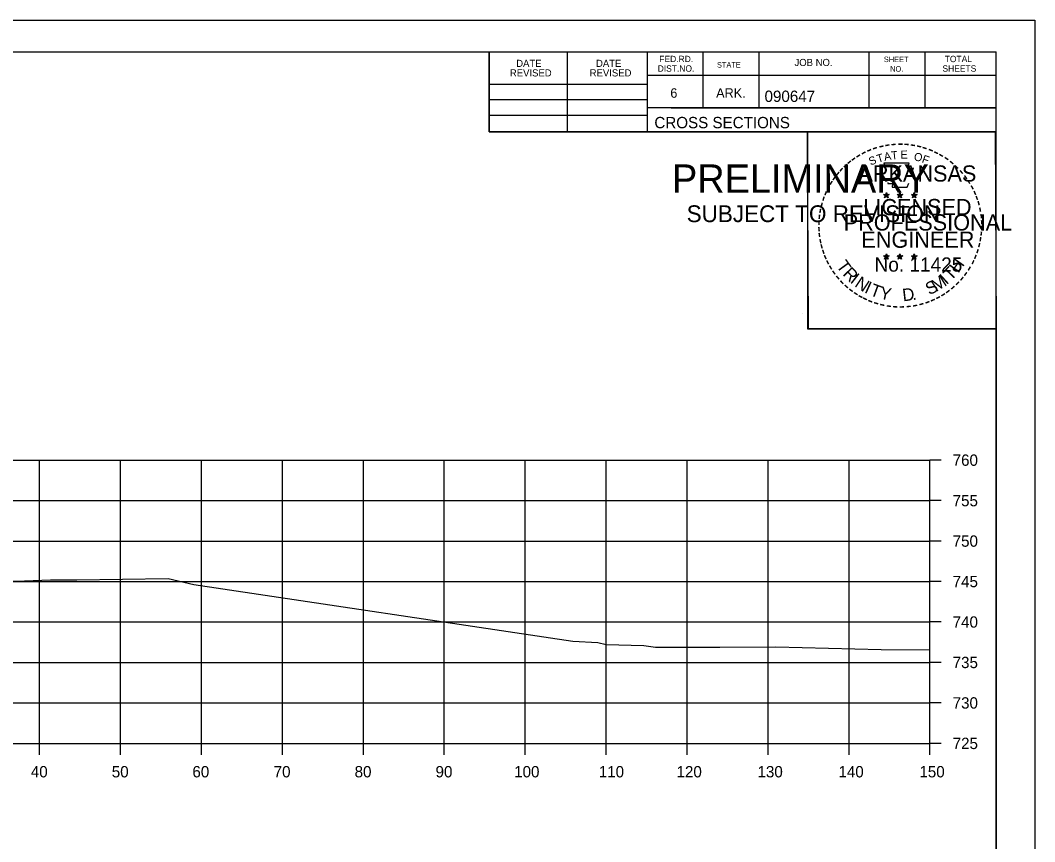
# Model space of a CAD drawing. Extents: x 1202951 to 1376887, y 378065 to 728038.
# Drawn here: x 1373134.7 to 1373260.1, y 380420.9 to 380522.4 of the extents above; entities that cross this region are included whole.
import ezdxf

# ---------------------------------------------------------------- set-up
doc = ezdxf.new("R2010")
doc.units = 0
for name, color, linetype in [('R_Axis', 7, 'Continuous'), ('R_Axis Annot', 7, 'Continuous'), ('R_Exist Surface', 7, 'Continuous'), ('R_Grid', 7, 'Continuous'), ('R_No Plot', 7, 'Continuous')]:
    doc.layers.add(name, color=color, linetype=linetype)

msp = doc.modelspace()

# ---------------------------------------------------------------- linework, layer by layer
at = {"layer": 'R_Axis'}
for p, q in [((1373247.13, 380433.07), (1373247.13, 380468.07)), ((1373248.53, 380468.07), (1373247.13, 380468.07)), ((1373248.53, 380463.07), (1373247.13, 380463.07)), ((1373248.53, 380458.07), (1373247.13, 380458.07)), ((1373248.53, 380453.07), (1373247.13, 380453.07)), ((1373248.53, 380448.07), (1373247.13, 380448.07)), ((1373248.53, 380443.07), (1373247.13, 380443.07)), ((1373248.53, 380438.07), (1373247.13, 380438.07)), ((1372947.13, 380433.07), (1373247.13, 380433.07)), ((1373137.13, 380431.67), (1373137.13, 380433.07)), ((1373147.13, 380431.67), (1373147.13, 380433.07)), ((1373157.13, 380431.67), (1373157.13, 380433.07)), ((1373167.13, 380431.67), (1373167.13, 380433.07)), ((1373177.13, 380431.67), (1373177.13, 380433.07)), ((1373187.13, 380431.67), (1373187.13, 380433.07)), ((1373197.13, 380431.67), (1373197.13, 380433.07)), ((1373207.13, 380431.67), (1373207.13, 380433.07)), ((1373217.13, 380431.67), (1373217.13, 380433.07)), ((1373227.13, 380431.67), (1373227.13, 380433.07)), ((1373237.13, 380431.67), (1373237.13, 380433.07)), ((1373247.13, 380431.67), (1373247.13, 380433.07)), ((1373248.53, 380433.07), (1373247.13, 380433.07))]:
    msp.add_line(p, q, dxfattribs=at)
at = {"layer": 'R_Exist Surface'}
msp.add_lwpolyline([(1373125.17, 380452.92), (1373135.28, 380453.17), (1373138.46, 380453.27), (1373141.74, 380453.27), (1373153.01, 380453.46), (1373156.2, 380452.69), (1373202.99, 380445.72), (1373206.09, 380445.52), (1373207.11, 380445.27), (1373211.77, 380445.17), (1373213.24, 380444.95), (1373221.17, 380444.96), (1373228.07, 380445.01), (1373241.09, 380444.69), (1373247.13, 380444.63)], dxfattribs=at)
at = {"layer": 'R_Grid'}
for p, q in [((1372947.13, 380468.07), (1373247.13, 380468.07)), ((1373137.13, 380433.07), (1373137.13, 380468.07)), ((1373147.13, 380433.07), (1373147.13, 380468.07)), ((1373157.13, 380433.07), (1373157.13, 380468.07)), ((1373167.13, 380433.07), (1373167.13, 380468.07)), ((1373177.13, 380433.07), (1373177.13, 380468.07)), ((1373187.13, 380433.07), (1373187.13, 380468.07)), ((1373197.13, 380433.07), (1373197.13, 380468.07)), ((1373207.13, 380433.07), (1373207.13, 380468.07)), ((1373217.13, 380433.07), (1373217.13, 380468.07)), ((1373227.13, 380433.07), (1373227.13, 380468.07)), ((1373237.13, 380433.07), (1373237.13, 380468.07)), ((1373247.13, 380433.07), (1373247.13, 380468.07)), ((1372947.13, 380463.07), (1373247.13, 380463.07)), ((1372947.13, 380458.07), (1373247.13, 380458.07)), ((1372947.13, 380453.07), (1373247.13, 380453.07)), ((1372947.13, 380448.07), (1373247.13, 380448.07)), ((1372947.13, 380443.07), (1373247.13, 380443.07)), ((1372947.13, 380438.07), (1373247.13, 380438.07)), ((1372947.13, 380433.07), (1373247.13, 380433.07))]:
    msp.add_line(p, q, dxfattribs=at)
at = {"layer": 'R_No Plot'}
for p, q in [((1372926.73, 380522.42), (1373260.07, 380522.42)), ((1372939.13, 380518.53), (1373255.31, 380518.53)), ((1373192.67, 380508.65), (1373192.67, 380518.53)), ((1373202.35, 380508.65), (1373202.35, 380518.53)), ((1373212.21, 380518.53), (1373212.21, 380508.65)), ((1373219.05, 380518.53), (1373219.05, 380511.59)), ((1373225.99, 380518.53), (1373225.99, 380511.59)), ((1373239.57, 380518.53), (1373239.57, 380511.59)), ((1373246.51, 380518.53), (1373246.51, 380511.59)), ((1373255.31, 380313.07), (1373255.31, 380518.53)), ((1373192.67, 380514.51), (1373212.21, 380514.51)), ((1373255.31, 380515.59), (1373212.21, 380515.59)), ((1373255.31, 380515.61), (1373255.31, 380515.61)), ((1373192.67, 380512.65), (1373212.21, 380512.65)), ((1373255.31, 380511.59), (1373212.21, 380511.59)), ((1373215.17, 380511.59), (1373255.31, 380511.59)), ((1373192.67, 380510.71), (1373212.21, 380510.71)), ((1373255.31, 380508.65), (1373192.67, 380508.65)), ((1373241.4, 380500.9), (1373241.75, 380500.79)), ((1373241.4, 380500.9), (1373241.65, 380500.86)), ((1373241.4, 380500.9), (1373241.64, 380500.78)), ((1373241.53, 380500.49), (1373241.75, 380500.79)), ((1373241.53, 380500.49), (1373241.66, 380500.74)), ((1373241.53, 380500.49), (1373241.75, 380500.71)), ((1373241.75, 380501.16), (1373241.71, 380500.9)), ((1373241.75, 380500.79), (1373241.75, 380501.16)), ((1373241.75, 380501.16), (1373241.8, 380500.91)), ((1373242.09, 380500.9), (1373241.75, 380500.79)), ((1373241.96, 380500.49), (1373241.75, 380500.79)), ((1373241.96, 380500.49), (1373241.75, 380500.71)), ((1373242.09, 380500.9), (1373241.81, 380500.85)), ((1373241.96, 380500.49), (1373241.82, 380500.78)), ((1373242.09, 380500.9), (1373241.89, 380500.8)), ((1373243.07, 380500.9), (1373243.42, 380500.79)), ((1373243.07, 380500.9), (1373243.32, 380500.86)), ((1373243.07, 380500.9), (1373243.31, 380500.78)), ((1373243.2, 380500.49), (1373243.42, 380500.79)), ((1373243.2, 380500.49), (1373243.33, 380500.74)), ((1373243.2, 380500.49), (1373243.42, 380500.71)), ((1373243.42, 380501.16), (1373243.38, 380500.9)), ((1373243.42, 380500.79), (1373243.42, 380501.16)), ((1373243.42, 380501.16), (1373243.47, 380500.91)), ((1373243.76, 380500.9), (1373243.42, 380500.79)), ((1373243.63, 380500.49), (1373243.42, 380500.79)), ((1373243.63, 380500.49), (1373243.42, 380500.71)), ((1373243.76, 380500.9), (1373243.48, 380500.85)), ((1373243.63, 380500.49), (1373243.49, 380500.78)), ((1373243.76, 380500.9), (1373243.56, 380500.8)), ((1373244.83, 380500.89), (1373245.18, 380500.78)), ((1373244.83, 380500.89), (1373245.09, 380500.84)), ((1373244.83, 380500.89), (1373245.07, 380500.77)), ((1373244.97, 380500.48), (1373245.18, 380500.78)), ((1373244.97, 380500.48), (1373245.09, 380500.73)), ((1373245.18, 380501.14), (1373245.14, 380500.89)), ((1373245.18, 380500.78), (1373245.18, 380501.14)), ((1373245.18, 380501.14), (1373245.23, 380500.89)), ((1373245.53, 380500.89), (1373245.18, 380500.78)), ((1373245.39, 380500.48), (1373245.18, 380500.78)), ((1373245.53, 380500.89), (1373245.24, 380500.84)), ((1373245.39, 380500.48), (1373245.26, 380500.77)), ((1373245.53, 380500.89), (1373245.32, 380500.79)), ((1373244.97, 380500.48), (1373245.18, 380500.7)), ((1373245.39, 380500.48), (1373245.18, 380500.7)), ((1373241.39, 380493.33), (1373241.74, 380493.22)), ((1373241.39, 380493.33), (1373241.65, 380493.28)), ((1373241.39, 380493.33), (1373241.63, 380493.21)), ((1373241.53, 380492.92), (1373241.74, 380493.22)), ((1373241.74, 380493.58), (1373241.7, 380493.33)), ((1373241.74, 380493.22), (1373241.74, 380493.58)), ((1373241.74, 380493.58), (1373241.79, 380493.33)), ((1373242.09, 380493.33), (1373241.74, 380493.22)), ((1373241.96, 380492.92), (1373241.74, 380493.22)), ((1373242.09, 380493.33), (1373241.8, 380493.28)), ((1373241.96, 380492.92), (1373241.82, 380493.21)), ((1373242.09, 380493.33), (1373241.89, 380493.23)), ((1373243.06, 380493.33), (1373243.41, 380493.22)), ((1373243.06, 380493.33), (1373243.32, 380493.28)), ((1373243.06, 380493.33), (1373243.3, 380493.21)), ((1373243.2, 380492.92), (1373243.41, 380493.22)), ((1373243.41, 380493.58), (1373243.37, 380493.33)), ((1373243.41, 380493.22), (1373243.41, 380493.58)), ((1373243.41, 380493.58), (1373243.46, 380493.33)), ((1373243.76, 380493.33), (1373243.41, 380493.22)), ((1373243.63, 380492.92), (1373243.41, 380493.22)), ((1373243.76, 380493.33), (1373243.47, 380493.28)), ((1373243.63, 380492.92), (1373243.49, 380493.21)), ((1373243.76, 380493.33), (1373243.56, 380493.23)), ((1373244.83, 380493.32), (1373245.18, 380493.21)), ((1373244.83, 380493.32), (1373245.08, 380493.27)), ((1373244.83, 380493.32), (1373245.07, 380493.2)), ((1373244.96, 380492.91), (1373245.18, 380493.21)), ((1373245.18, 380493.57), (1373245.14, 380493.32)), ((1373245.18, 380493.21), (1373245.18, 380493.57)), ((1373245.18, 380493.57), (1373245.23, 380493.32)), ((1373245.53, 380493.32), (1373245.18, 380493.21)), ((1373245.39, 380492.91), (1373245.18, 380493.21)), ((1373245.53, 380493.32), (1373245.24, 380493.27)), ((1373245.39, 380492.91), (1373245.26, 380493.2)), ((1373245.53, 380493.32), (1373245.32, 380493.22)), ((1373241.53, 380492.92), (1373241.65, 380493.16)), ((1373241.53, 380492.92), (1373241.74, 380493.14)), ((1373241.96, 380492.92), (1373241.74, 380493.13)), ((1373243.2, 380492.92), (1373243.32, 380493.16)), ((1373243.2, 380492.92), (1373243.41, 380493.14)), ((1373243.63, 380492.92), (1373243.41, 380493.13)), ((1373244.96, 380492.91), (1373245.09, 380493.15)), ((1373244.96, 380492.91), (1373245.18, 380493.13)), ((1373245.39, 380492.91), (1373245.18, 380493.12)), ((1373231.35, 380486.19), (1373231.35, 380486.19))]:
    msp.add_line(p, q, dxfattribs=at)
for points in [[(1372926.73, 380522.42), (1373260.07, 380522.42), (1373260.07, 380309.08), (1372926.73, 380309.08)], [(1373173.05, 380518.53), (1373192.67, 380518.53), (1373192.67, 380508.65), (1373208.79, 380508.65), (1373231.99, 380508.65), (1373231.99, 380484.31), (1373255.31, 380484.31), (1373255.31, 380313.07), (1372939.13, 380313.07), (1372939.13, 380518.53)], [(1373231.99, 380508.65), (1373255.19, 380508.65), (1373255.31, 380484.31), (1373232.11, 380484.31)]]:
    msp.add_lwpolyline(points, close=True, dxfattribs=at)
for points in [[(1373241.44, 380504.78), (1373241.71, 380503.95)], [(1373244.95, 380503.86), (1373245.09, 380504.14), (1373244.41, 380504.12), (1373244.56, 380504.78), (1373241.44, 380504.78)], [(1373241.93, 380502.36), (1373241.93, 380502.27), (1373242.49, 380502.25), (1373242.44, 380501.78), (1373244.31, 380501.78), (1373244.51, 380502.31)], [(1373241.75, 380501.16), (1373241.96, 380500.49), (1373241.4, 380500.9), (1373242.09, 380500.9), (1373241.53, 380500.49), (1373241.75, 380501.16)], [(1373243.42, 380501.16), (1373243.63, 380500.49), (1373243.07, 380500.9), (1373243.76, 380500.9), (1373243.2, 380500.49), (1373243.42, 380501.16)], [(1373245.18, 380501.14), (1373245.39, 380500.48), (1373244.83, 380500.89), (1373245.53, 380500.89), (1373244.97, 380500.48), (1373245.18, 380501.14)], [(1373241.74, 380493.58), (1373241.96, 380492.92), (1373241.39, 380493.33), (1373242.09, 380493.33), (1373241.53, 380492.92), (1373241.74, 380493.58)], [(1373243.41, 380493.58), (1373243.63, 380492.92), (1373243.06, 380493.33), (1373243.76, 380493.33), (1373243.2, 380492.92), (1373243.41, 380493.58)], [(1373245.18, 380493.57), (1373245.39, 380492.91), (1373244.83, 380493.32), (1373245.53, 380493.32), (1373244.96, 380492.91), (1373245.18, 380493.57)]]:
    msp.add_lwpolyline(points, dxfattribs=at)
for centre, radius in [((1373241.75, 380500.79), 0.172), ((1373241.75, 380500.79), 0.145), ((1373241.75, 380500.79), 0.116), ((1373241.75, 380500.79), 0.0991), ((1373241.75, 380500.79), 0.0747), ((1373241.75, 380500.79), 0.0495), ((1373241.75, 380500.79), 0.0296), ((1373243.42, 380500.79), 0.172), ((1373243.42, 380500.79), 0.145), ((1373243.42, 380500.79), 0.116), ((1373243.42, 380500.79), 0.0991), ((1373243.42, 380500.79), 0.0747), ((1373243.42, 380500.79), 0.0495), ((1373243.42, 380500.79), 0.0296), ((1373245.18, 380500.78), 0.172), ((1373245.18, 380500.78), 0.145), ((1373245.18, 380500.78), 0.116), ((1373245.18, 380500.78), 0.0991), ((1373245.18, 380500.78), 0.0747), ((1373245.18, 380500.78), 0.0495), ((1373245.18, 380500.78), 0.0296), ((1373241.74, 380493.22), 0.172), ((1373241.74, 380493.22), 0.145), ((1373241.74, 380493.22), 0.116), ((1373241.74, 380493.22), 0.0991), ((1373241.74, 380493.22), 0.0747), ((1373241.74, 380493.22), 0.0495), ((1373241.74, 380493.22), 0.0296), ((1373243.41, 380493.22), 0.172), ((1373243.41, 380493.22), 0.145), ((1373243.41, 380493.22), 0.116), ((1373243.41, 380493.22), 0.0991), ((1373243.41, 380493.22), 0.0747), ((1373243.41, 380493.22), 0.0495), ((1373243.41, 380493.22), 0.0296), ((1373245.18, 380493.21), 0.172), ((1373245.18, 380493.21), 0.145), ((1373245.18, 380493.21), 0.116), ((1373245.18, 380493.21), 0.0991), ((1373245.18, 380493.21), 0.0747), ((1373245.18, 380493.21), 0.0495), ((1373245.18, 380493.21), 0.0296)]:
    msp.add_circle(centre, radius, dxfattribs=at)

# ---------------------------------------------------------------- texts
at = {"layer": 'R_Axis Annot'}
for s, p in [('760', (1373249.93, 380467.37)), ('755', (1373249.93, 380462.37)), ('750', (1373249.93, 380457.37)), ('745', (1373249.93, 380452.37)), ('740', (1373249.93, 380447.37)), ('735', (1373249.93, 380442.37)), ('730', (1373249.93, 380437.37)), ('725', (1373249.93, 380432.37)), ('40', (1373136.05, 380428.87)), ('50', (1373146.05, 380428.87)), ('60', (1373156.01, 380428.87)), ('70', (1373166.05, 380428.87)), ('80', (1373176.05, 380428.87)), ('90', (1373186.05, 380428.87)), ('100', (1373195.76, 380428.87)), ('110', (1373206.21, 380428.87)), ('120', (1373215.82, 380428.87)), ('130', (1373225.82, 380428.87)), ('140', (1373235.82, 380428.87)), ('150', (1373245.82, 380428.87))]:
    msp.add_text(s, height=1.4, dxfattribs=at).set_placement(p)
at = {"layer": 'R_No Plot'}
for s, height, rotation, p in [('DATE', 0.879, 360, (1373196.01, 380516.66)), ('DATE', 0.879, 360, (1373205.87, 380516.66)), ('FED.RD.', 0.782, 360, (1373213.69, 380517.25)), ('STATE', 0.684, 360, (1373220.81, 380516.57)), ('JOB NO.', 0.879, 360, (1373230.39, 380516.77)), ('SHEET', 0.684, 360, (1373241.43, 380517.25)), ('TOTAL', 0.782, 360, (1373248.95, 380517.25)), ('REVISED', 0.879, 360, (1373195.23, 380515.48)), ('REVISED', 0.879, 360, (1373205.09, 380515.48)), ('DIST.NO.', 0.782, 360, (1373213.49, 380516.07)), ('NO.', 0.684, 360, (1373242.21, 380516.07)), ('SHEETS', 0.782, 360, (1373248.67, 380516.07)), ('6', 1.17, 360, (1373215.05, 380512.85)), ('ARK.', 1.172, 360, (1373220.71, 380512.85)), ('090647', 1.4, 360, (1373226.69, 380512.33)), ('CROSS SECTIONS', 1.4, 360, (1373213.08, 380509.08)), ('-', 1.6, 13.6301, (1373240.94, 380506.15)), ('-', 1.6, 10.2193, (1373241.62, 380506.31)), ('-', 1.6, 5.8968, (1373242.34, 380506.42)), ('-', 1.6, 0.1862, (1373243.12, 380506.49)), ('-', 1.6, 357.743, (1373243.84, 380506.48)), ('-', 1.6, 352.1617, (1373244.58, 380506.42)), ('-', 1.6, 347.2049, (1373245.3, 380506.31)), ('-', 1.6, 34.0636, (1373238.32, 380504.95)), ('-', 1.6, 28.7918, (1373238.92, 380505.32)), ('-', 1.6, 24.3072, (1373239.55, 380505.64)), ('-', 1.6, 19.1761, (1373240.19, 380505.91)), ('T', 1, 16.4036, (1373240.71, 380504.79)), ('A', 1, 11.2132, (1373241.53, 380505.04)), ('T', 1, 6.0228, (1373242.38, 380505.21)), ('E', 1, 0.8323, (1373243.49, 380505.32)), ('O', 1, 350.4515, (1373245.09, 380505.11)), ('F', 1, 340.0707, (1373246.05, 380504.88)), ('-', 1.6, 342.3362, (1373245.94, 380506.15)), ('-', 1.6, 337.8551, (1373246.67, 380505.93)), ('-', 1.6, 334.1211, (1373247.3, 380505.66)), ('-', 1.6, 329.6409, (1373247.88, 380505.38)), ('PRELIMINARY', 3.5, 360, (1373215.26, 380501.11)), ('-', 1.6, 42.9622, (1373236.84, 380503.76)), ('-', 1.6, 38.9507, (1373237.27, 380504.18)), ('-', 1.6, 36.2317, (1373237.75, 380504.56)), ('ARKANSAS', 2, 360, (1373238.29, 380502.49)), ('S', 1, 21.594, (1373239.79, 380504.46)), ('-', 1.6, 325.8627, (1373248.53, 380505.02)), ('-', 1.6, 320.5297, (1373249.14, 380504.59)), ('-', 1.6, 315.5786, (1373249.73, 380504.1)), ('-', 1.6, 50.6142, (1373235.99, 380502.8)), ('-', 1.6, 48.423, (1373236.39, 380503.28)), ('-', 1.6, 309.8797, (1373250.3, 380503.55)), ('-', 1.6, 306.6522, (1373250.83, 380502.95)), ('DWB', 0.01, 360, (1373216.01, 380502.96)), ('-', 1.6, 62.8713, (1373234.93, 380501.09)), ('-', 1.6, 58.0706, (1373235.25, 380501.7)), ('-', 1.6, 54.2325, (1373235.57, 380502.23)), ('-', 1.4, 303.6753, (1373251.31, 380502.38)), ('-', 1.6, 299.6684, (1373251.63, 380501.77)), ('-', 1.6, 67.7743, (1373234.68, 380500.48)), ('DWB', 0.01, 360, (1373241.73, 380500.78)), ('DWB', 0.01, 360, (1373243.4, 380500.78)), ('DWB', 0.01, 360, (1373245.17, 380500.77)), ('-', 1.6, 294.6628, (1373251.96, 380501.16)), ('-', 1.6, 290.5728, (1373252.21, 380500.59)), ('SUBJECT TO REVISION', 2.0751, 360, (1373217.07, 380497.48)), ('-', 1.6, 75.461, (1373234.26, 380499.13)), ('-', 1.6, 72.3945, (1373234.46, 380499.85)), ('LICENSED', 2, 360, (1373238.89, 380498.34)), ('-', 1.6, 285.1233, (1373252.45, 380500.01)), ('-', 1.6, 85.1863, (1373234.05, 380497.73)), ('-', 1.6, 81.2013, (1373234.13, 380498.42)), ('PROFESSIONAL', 2, 360, (1373236.47, 380496.44)), ('-', 1.6, 280.5493, (1373252.65, 380499.26)), ('-', 1.6, 276.5962, (1373252.81, 380498.5)), ('-', 1.6, 89.0622, (1373234.03, 380497.03)), ('-', 1.6, 274.3301, (1373252.87, 380497.77)), ('-', 1.6, 269.9407, (1373252.9, 380497.14)), ('-', 1.6, 94.1959, (1373234.06, 380496.3)), ('-', 1.6, 98.9479, (1373234.13, 380495.64)), ('ENGINEER', 2, 360, (1373238.65, 380494.31)), ('-', 1.6, 263.5172, (1373252.89, 380496.48)), ('-', 1.6, 101.7149, (1373234.27, 380494.9)), ('-', 1.6, 105.4578, (1373234.43, 380494.31)), ('-', 1.6, 255.7626, (1373252.7, 380495.14)), ('-', 1.6, 260.9953, (1373252.81, 380495.82)), ('-', 1.6, 109.0874, (1373234.65, 380493.68)), ('-', 1.6, 114.0643, (1373234.9, 380493.08)), ('DWB', 0.01, 360, (1373241.73, 380493.21)), ('DWB', 0.01, 360, (1373243.4, 380493.21)), ('DWB', 0.01, 360, (1373245.17, 380493.2)), ('-', 1.6, 247.8887, (1373252.3, 380493.75)), ('-', 1.6, 252.8681, (1373252.52, 380494.42)), ('-', 1.6, 115.7289, (1373235.2, 380492.46)), ('-', 1.6, 120.4471, (1373235.56, 380491.88)), ('T', 1.54, 306.0406, (1373235.5, 380492.06)), ('R', 1.54, 314.005, (1373236.27, 380491.01)), ('No. 11425', 1.757, 360, (1373240.28, 380491.36)), ('T', 1.54, 46.6444, (1373249.73, 380490.15)), ('H', 1.54, 54.6088, (1373250.62, 380491.09)), ('-', 1.6, 239.0712, (1373251.64, 380492.37)), ('-', 1.6, 244.6197, (1373252.04, 380493.12)), ('-', 1.6, 125.8934, (1373235.96, 380491.32)), ('-', 1.6, 130.7181, (1373236.43, 380490.76)), ('I', 1.54, 321.9694, (1373237.17, 380490.08)), ('N', 1.54, 326.5002, (1373237.73, 380489.6)), ('M', 1.54, 32.6563, (1373247.89, 380488.82)), ('I', 1.54, 42.1136, (1373249.17, 380489.67)), ('-', 1.6, 231.2538, (1373250.81, 380491.15)), ('-', 1.6, 233.8452, (1373251.24, 380491.72)), ('-', 1.6, 134.2238, (1373236.94, 380490.22)), ('-', 1.6, 138.9338, (1373237.47, 380489.76)), ('I', 1.54, 335.3603, (1373238.94, 380488.82)), ('T', 1.54, 339.8912, (1373239.6, 380488.49)), ('Y', 1.54, 347.8556, (1373240.82, 380488.05)), ('S', 1.54, 26.9312, (1373247.05, 380488.42)), ('-', 1.6, 221.0851, (1373249.81, 380490.08)), ('-', 1.6, 225.7653, (1373250.33, 380490.59)), ('-', 1.6, 144.6463, (1373238.02, 380489.35)), ('-', 1.6, 148.0898, (1373238.59, 380488.98)), ('-', 1.6, 151.5704, (1373239.16, 380488.65)), ('-', 1.6, 154.6002, (1373239.69, 380488.41)), ('D', 1.54, 6.3969, (1373243.8, 380487.69)), ('-', 1.6, 207.3568, (1373248.17, 380488.87)), ('-', 1.6, 212.2491, (1373248.73, 380489.22)), ('-', 1.6, 215.7363, (1373249.26, 380489.61)), ('-', 1.6, 158.5612, (1373240.31, 380488.15)), ('-', 1.6, 162.7983, (1373241, 380487.94)), ('-', 1.6, 167.5555, (1373241.71, 380487.78)), ('-', 1.6, 173.1155, (1373242.48, 380487.67)), ('-', 1.6, 176.5183, (1373243.23, 380487.61)), ('-', 1.6, 181.5918, (1373243.98, 380487.63)), ('-', 1.6, 185.8167, (1373244.79, 380487.71)), ('-', 1.6, 191.2858, (1373245.52, 380487.84)), ('.', 1.54, 13.7642, (1373245, 380487.81)), ('-', 1.6, 195.4743, (1373246.25, 380488.04)), ('-', 1.6, 200.7184, (1373246.93, 380488.28)), ('-', 1.6, 204.2516, (1373247.55, 380488.55))]:
    msp.add_text(s, height=height, rotation=rotation, dxfattribs=at).set_placement(p)

doc.saveas('drawing.dxf')
